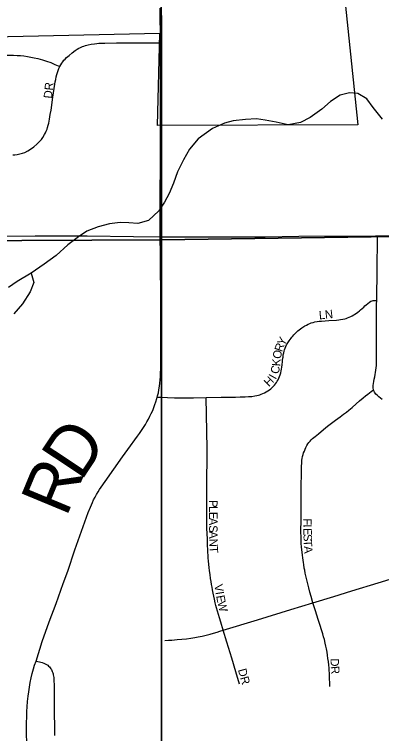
# Model space of a CAD drawing. Extents: x 0 to 680, y 0 to 440.
# Drawn here: x 468.94 to 476.22, y 285.36 to 299.64 of the extents above; entities that cross this region are included whole.
import ezdxf

# ---------------------------------------------------------------- set-up
doc = ezdxf.new("R2010")
doc.units = 0
for name, color, linetype in [('GM_X_Corporation', 7, 'Continuous'), ('GM_X_County_Road', 7, 'Continuous'), ('GM_X_County_Road_Text', 7, 'Continuous'), ('GM_X_Minor_River', 7, 'Continuous'), ('GM_X_Section', 7, 'Continuous'), ('GM_X_Township_Subdivision', 7, 'Continuous'), ('GM_X_Township_Subdivision_Text', 7, 'Continuous')]:
    doc.layers.add(name, color=color, linetype=linetype)

msp = doc.modelspace()

# ---------------------------------------------------------------- linework, layer by layer
at = {"layer": 'GM_X_Corporation'}
msp.add_lwpolyline([(475.441, 300.381), (475.749, 297.444), (471.772, 297.432), (471.819, 299.257), (464.293, 299.096), (464.311, 295.059), (464.277, 295.058), (464.278, 295.006), (462.569, 295.067), (462.332, 296.566), (462.145, 298.327), (462.042, 303.65)], dxfattribs=at)
at = {"layer": 'GM_X_County_Road'}
for points in [[(471.833, 299.074), (471.833, 299.074), (471.828, 299.764)], [(471.836, 298.019), (471.835, 298.458), (471.834, 298.894), (471.833, 299.074)], [(471.824, 295.221), (471.825, 295.406), (471.832, 297.313), (471.836, 298.019)], [(476.136, 295.241), (476.467, 295.243), (477.416, 295.259), (477.578, 295.265), (477.687, 295.272), (477.783, 295.283), (477.86, 295.297), (477.934, 295.314), (477.976, 295.327), (478.011, 295.344), (478.079, 295.374), (478.203, 295.44), (478.57, 295.679), (478.88, 295.886), (479.116, 296.044), (479.392, 296.221), (479.504, 296.289)], [(467.257, 295.226), (468.036, 295.231), (469.349, 295.241), (470.378, 295.243), (471.298, 295.232), (471.824, 295.221)], [(471.824, 295.221), (473.328, 295.221), (473.908, 295.223), (474.574, 295.233), (476.095, 295.241), (476.136, 295.241)], [(471.77, 292.042), (471.776, 292.066), (471.791, 292.129), (471.803, 292.189), (471.813, 292.256), (471.821, 292.32), (471.827, 292.382), (471.832, 292.451), (471.836, 292.526), (471.839, 292.606), (471.84, 292.743), (471.841, 292.902), (471.839, 293.682), (471.837, 294.194), (471.835, 294.522), (471.834, 294.872), (471.824, 295.221)], [(469.364, 286.803), (469.364, 286.803), (469.488, 287.192), (469.627, 287.581), (469.762, 287.948), (469.903, 288.342), (469.992, 288.589), (470.135, 289.011), (470.399, 289.749), (470.442, 289.857), (470.483, 289.953), (470.506, 290.002), (470.534, 290.054), (470.562, 290.107), (470.595, 290.16), (470.623, 290.207), (470.657, 290.257), (470.734, 290.369), (471.081, 290.858), (471.186, 290.999), (471.378, 291.266), (471.416, 291.32), (471.457, 291.382), (471.495, 291.439), (471.533, 291.498), (471.565, 291.552), (471.594, 291.607), (471.623, 291.661), (471.65, 291.718), (471.678, 291.779), (471.701, 291.837), (471.722, 291.896), (471.742, 291.951), (471.762, 292.013), (471.77, 292.042)], [(469.198, 283.67), (469.196, 283.841), (469.194, 284.001), (469.189, 284.358), (469.189, 284.391), (469.181, 284.971), (469.177, 285.576), (469.179, 285.698), (469.182, 285.802), (469.19, 285.895), (469.198, 286.001), (469.209, 286.104), (469.219, 286.192), (469.233, 286.286), (469.249, 286.375), (469.27, 286.468), (469.291, 286.556), (469.315, 286.648), (469.337, 286.722), (469.364, 286.803)], [(469.364, 286.803), (469.434, 286.786), (469.488, 286.771), (469.52, 286.76), (469.547, 286.748), (469.573, 286.734), (469.596, 286.718), (469.614, 286.703), (469.631, 286.686), (469.644, 286.669), (469.657, 286.651), (469.669, 286.633), (469.678, 286.614), (469.687, 286.593), (469.695, 286.572), (469.702, 286.551), (469.707, 286.529), (469.712, 286.504), (469.715, 286.478), (469.718, 286.455), (469.72, 286.406), (469.721, 286.338), (469.722, 286.208), (469.724, 286.056), (469.724, 285.812), (469.729, 285.453), (469.732, 285.323)]]:
    msp.add_lwpolyline(points, dxfattribs=at)
at = {"layer": 'GM_X_Minor_River'}
for points in [[(476.236, 297.558), (476.054, 297.79), (475.925, 297.96), (475.747, 298.071), (475.58, 298.081), (475.398, 298.032), (475.208, 297.909), (475.031, 297.76), (474.799, 297.591), (474.61, 297.495), (474.368, 297.447), (474.129, 297.5), (473.909, 297.538), (473.735, 297.562), (473.521, 297.554), (473.273, 297.526), (473.105, 297.476), (472.862, 297.375), (472.583, 297.167), (472.411, 296.964), (472.286, 296.753), (472.167, 296.515), (472.088, 296.289), (472.003, 296.084), (471.912, 295.912), (471.801, 295.741), (471.596, 295.545), (471.381, 295.49), (471.207, 295.501), (471.033, 295.505), (470.819, 295.483), (470.597, 295.421), (470.374, 295.333), (470.204, 295.223), (469.993, 295.067), (469.761, 294.852), (469.523, 294.683), (469.265, 294.502), (468.987, 294.335), (468.817, 294.218)], [(469.265, 294.502), (469.32, 294.314), (469.249, 294.128), (469.097, 293.891), (468.925, 293.694)]]:
    msp.add_lwpolyline(points, dxfattribs=at)
at = {"layer": 'GM_X_Section'}
for points in [[(489.874, 313.088), (489.884, 295.42), (471.851, 295.162), (471.837, 312.991)], [(453.772, 312.894), (471.837, 312.991), (471.851, 295.162), (453.853, 295.077)], [(471.851, 295.162), (489.884, 295.42), (489.711, 276.904), (471.85, 277.333)], [(453.853, 295.077), (471.851, 295.162), (471.85, 277.333), (453.852, 277.169)]]:
    msp.add_lwpolyline(points, close=True, dxfattribs=at)
at = {"layer": 'GM_X_Township_Subdivision'}
for points in [[(469.835, 298.602), (469.854, 298.637), (469.874, 298.67), (469.895, 298.699), (469.917, 298.727), (469.94, 298.751), (469.97, 298.781), (470.02, 298.825), (470.082, 298.874), (470.143, 298.919), (470.183, 298.946), (470.215, 298.965), (470.248, 298.982), (470.285, 298.998), (470.314, 299.01), (470.345, 299.02), (470.398, 299.035), (470.457, 299.048), (470.522, 299.057), (470.568, 299.062), (470.611, 299.064), (470.729, 299.068), (470.96, 299.072), (471.379, 299.074), (471.777, 299.074), (471.833, 299.074)], [(466.376, 298.807), (466.806, 298.813), (467.422, 298.816), (467.965, 298.822), (468.434, 298.825), (468.785, 298.829), (468.915, 298.828), (468.992, 298.825), (469.057, 298.82), (469.125, 298.813), (469.196, 298.803), (469.263, 298.791), (469.329, 298.777), (469.4, 298.761), (469.49, 298.736), (469.574, 298.711), (469.658, 298.68), (469.737, 298.646), (469.835, 298.602)], [(468.901, 296.848), (468.945, 296.851), (468.991, 296.858), (469.044, 296.869), (469.098, 296.884), (469.14, 296.9), (469.2, 296.929), (469.257, 296.964), (469.321, 297.009), (469.38, 297.06), (469.41, 297.091), (469.442, 297.124), (469.471, 297.158), (469.497, 297.194), (469.533, 297.251), (469.551, 297.285), (469.568, 297.321), (469.582, 297.357), (469.595, 297.395), (469.607, 297.437), (469.617, 297.481), (469.632, 297.557), (469.648, 297.649), (469.662, 297.739), (469.697, 297.998), (469.736, 298.25), (469.744, 298.302), (469.754, 298.349), (469.766, 298.401), (469.778, 298.444), (469.791, 298.485), (469.805, 298.527), (469.819, 298.566), (469.835, 298.602)], [(476.122, 293.961), (476.133, 294.585), (476.136, 295.181), (476.136, 295.241)], [(472.737, 292.033), (473.036, 292.038), (473.198, 292.038), (473.32, 292.041), (473.414, 292.044), (473.515, 292.048), (473.581, 292.051), (473.647, 292.057), (473.702, 292.064), (473.741, 292.072), (473.775, 292.08), (473.803, 292.088), (473.831, 292.099), (473.862, 292.111), (473.894, 292.126), (473.928, 292.146), (473.96, 292.164), (473.992, 292.186), (474.021, 292.209), (474.05, 292.233), (474.073, 292.257), (474.094, 292.278), (474.114, 292.304), (474.133, 292.329), (474.15, 292.357), (474.165, 292.384), (474.18, 292.416), (474.196, 292.454), (474.208, 292.487), (474.218, 292.523), (474.227, 292.561), (474.233, 292.597), (474.238, 292.638), (474.244, 292.685), (474.251, 292.749), (474.256, 292.788), (474.263, 292.835), (474.269, 292.881), (474.276, 292.922), (474.283, 292.953), (474.291, 292.981), (474.304, 293.016), (474.318, 293.048), (474.335, 293.078), (474.348, 293.101), (474.359, 293.119), (474.373, 293.142), (474.386, 293.161), (474.402, 293.184), (474.422, 293.211), (474.44, 293.233), (474.457, 293.253), (474.479, 293.278), (474.495, 293.295), (474.51, 293.311), (474.534, 293.334), (474.558, 293.355), (474.585, 293.376), (474.609, 293.395), (474.638, 293.417), (474.673, 293.44), (474.696, 293.455), (474.727, 293.472), (474.764, 293.491), (474.793, 293.504), (474.822, 293.514), (474.858, 293.524), (474.896, 293.533), (474.941, 293.542), (474.983, 293.546), (475.028, 293.55), (475.17, 293.56), (475.325, 293.571), (475.368, 293.575), (475.406, 293.579), (475.449, 293.588), (475.486, 293.597), (475.518, 293.605), (475.545, 293.614), (475.578, 293.627), (475.606, 293.64), (475.636, 293.655), (475.667, 293.672), (475.69, 293.686), (475.719, 293.707), (475.748, 293.73), (475.777, 293.755), (475.803, 293.776), (475.83, 293.799), (475.864, 293.83), (475.887, 293.852), (475.909, 293.87), (475.948, 293.902), (475.98, 293.927), (476.006, 293.943), (476.032, 293.954), (476.052, 293.959), (476.083, 293.96), (476.122, 293.961)], [(476.057, 292.184), (476.051, 292.224), (476.049, 292.248), (476.051, 292.272), (476.055, 292.309), (476.063, 292.353), (476.072, 292.401), (476.081, 292.442), (476.089, 292.492), (476.096, 292.533), (476.103, 292.576), (476.109, 292.621), (476.114, 292.672), (476.116, 292.711), (476.117, 292.8), (476.116, 293.404), (476.12, 293.889), (476.122, 293.961)], [(474.857, 287.959), (474.819, 288.086), (474.796, 288.173), (474.776, 288.254), (474.755, 288.334), (474.735, 288.418), (474.705, 288.55), (474.693, 288.605), (474.684, 288.648), (474.673, 288.718), (474.667, 288.761), (474.661, 288.802), (474.654, 288.851), (474.647, 288.904), (474.641, 288.963), (474.637, 289.01), (474.632, 289.067), (474.626, 289.135), (474.624, 289.196), (474.621, 289.262), (474.619, 289.368), (474.621, 289.612), (474.626, 290.214), (474.631, 290.584), (474.632, 290.671), (474.635, 290.731), (474.638, 290.788), (474.644, 290.824), (474.651, 290.86), (474.661, 290.901), (474.671, 290.933), (474.686, 290.971), (474.7, 291.007), (474.718, 291.044), (474.738, 291.082), (474.757, 291.114), (474.777, 291.141), (474.8, 291.168), (474.821, 291.191), (474.848, 291.217), (474.902, 291.262), (474.964, 291.314), (475.065, 291.396), (475.146, 291.464), (475.197, 291.504), (475.249, 291.544), (475.302, 291.584), (475.394, 291.651), (475.464, 291.702), (475.52, 291.746), (475.567, 291.782), (475.635, 291.837), (475.716, 291.907), (475.782, 291.966), (475.851, 292.025), (475.897, 292.064), (475.942, 292.099), (475.979, 292.127), (476.014, 292.153), (476.057, 292.184)], [(476.23, 291.996), (476.194, 292.023), (476.163, 292.049), (476.135, 292.072), (476.105, 292.102), (476.088, 292.122), (476.075, 292.142), (476.064, 292.165), (476.057, 292.184)], [(471.77, 292.042), (471.833, 292.039), (471.97, 292.033), (472.109, 292.03), (472.49, 292.029), (472.737, 292.033)], [(473.078, 287.415), (473.028, 287.577), (473.002, 287.66), (472.981, 287.73), (472.964, 287.792), (472.947, 287.857), (472.933, 287.906), (472.92, 287.96), (472.905, 288.031), (472.89, 288.093), (472.879, 288.15), (472.865, 288.219), (472.857, 288.266), (472.847, 288.319), (472.836, 288.382), (472.826, 288.444), (472.816, 288.52), (472.808, 288.596), (472.8, 288.657), (472.793, 288.716), (472.786, 288.792), (472.78, 288.845), (472.776, 288.902), (472.773, 288.957), (472.77, 289.011), (472.767, 289.102), (472.763, 289.219), (472.754, 289.441), (472.754, 289.698), (472.754, 290.206), (472.76, 291.024), (472.737, 292.033)], [(474.857, 287.959), (475.268, 288.085), (475.631, 288.195), (476.151, 288.356), (476.645, 288.51)], [(473.078, 287.415), (473.755, 287.62), (474.421, 287.825), (474.857, 287.959)], [(475.191, 286.3), (475.19, 286.368), (475.188, 286.452), (475.186, 286.516), (475.183, 286.565), (475.18, 286.616), (475.175, 286.666), (475.171, 286.718), (475.164, 286.794), (475.155, 286.856), (475.147, 286.917), (475.136, 286.979), (475.126, 287.043), (475.115, 287.099), (475.102, 287.16), (475.084, 287.23), (475.068, 287.286), (475.052, 287.34), (475.026, 287.421), (474.999, 287.508), (474.96, 287.628), (474.906, 287.802), (474.857, 287.959)], [(471.921, 287.212), (471.989, 287.215), (472.06, 287.219), (472.165, 287.228), (472.258, 287.236), (472.347, 287.245), (472.433, 287.257), (472.516, 287.27), (472.581, 287.281), (472.661, 287.297), (472.736, 287.315), (472.82, 287.336), (472.887, 287.355), (472.955, 287.376), (473.011, 287.393), (473.078, 287.415)], [(473.401, 286.347), (473.329, 286.589), (473.246, 286.86), (473.151, 287.175), (473.078, 287.415)]]:
    msp.add_lwpolyline(points, dxfattribs=at)

# ---------------------------------------------------------------- texts
at = {"layer": 'GM_X_County_Road_Text'}
for s, rotation, p in [('D', 56.3877, (470.255, 290.356)), ('R', 67.4789, (469.964, 289.642))]:
    msp.add_text(s, height=1.001, rotation=rotation, dxfattribs=at).set_placement(p)
at = {"layer": 'GM_X_Township_Subdivision_Text'}
for s, height, rotation, p in [('DR', 0.1669, 83.9946, (469.679, 297.962)), ('L', 0.167, 4.7319, (474.981, 293.584)), ('N', 0.167, 6.2563, (475.103, 293.594)), ('Y', 0.167, 62.9072, (474.286, 293.047)), ('R', 0.167, 69.8903, (474.243, 292.928)), ('O', 0.167, 79.4958, (474.218, 292.79)), ('K', 0.167, 85.7248, (474.208, 292.649)), ('C', 0.167, 75.293, (474.169, 292.488)), ('H', 0.167, 45.0155, (473.982, 292.238)), ('I', 0.167, 60.6935, (474.115, 292.381)), ('P', 0.167, 270.0273, (472.797, 289.998)), ('L', 0.167, 270, (472.797, 289.881)), ('E', 0.167, 270.0206, (472.797, 289.763)), ('A', 0.167, 270.0154, (472.797, 289.646)), ('F', 0.167, 271.4205, (474.662, 289.632)), ('S', 0.167, 270, (472.797, 289.499)), ('A', 0.167, 270.387, (472.797, 289.38)), ('I', 0.167, 271.3993, (474.665, 289.514)), ('E', 0.167, 271.4127, (474.666, 289.441)), ('S', 0.167, 271.3932, (474.669, 289.323)), ('N', 0.167, 272.5185, (472.798, 289.227)), ('T', 0.167, 271.4259, (474.672, 289.206)), ('T', 0.167, 273.1919, (472.804, 289.078)), ('A', 0.167, 273.8518, (474.676, 289.081)), ('V', 0.167, 279.5306, (472.899, 288.314)), ('I', 0.167, 279.527, (472.923, 288.17)), ('E', 0.167, 280.2685, (472.936, 288.095)), ('W', 0.167, 284.0829, (472.959, 287.968)), ('D', 0.167, 271.224, (475.205, 286.854)), ('R', 0.167, 274.7046, (475.209, 286.697)), ('DR', 0.1669, 285.526, (473.368, 286.629))]:
    msp.add_text(s, height=height, rotation=rotation, dxfattribs=at).set_placement(p)

doc.saveas('drawing.dxf')
